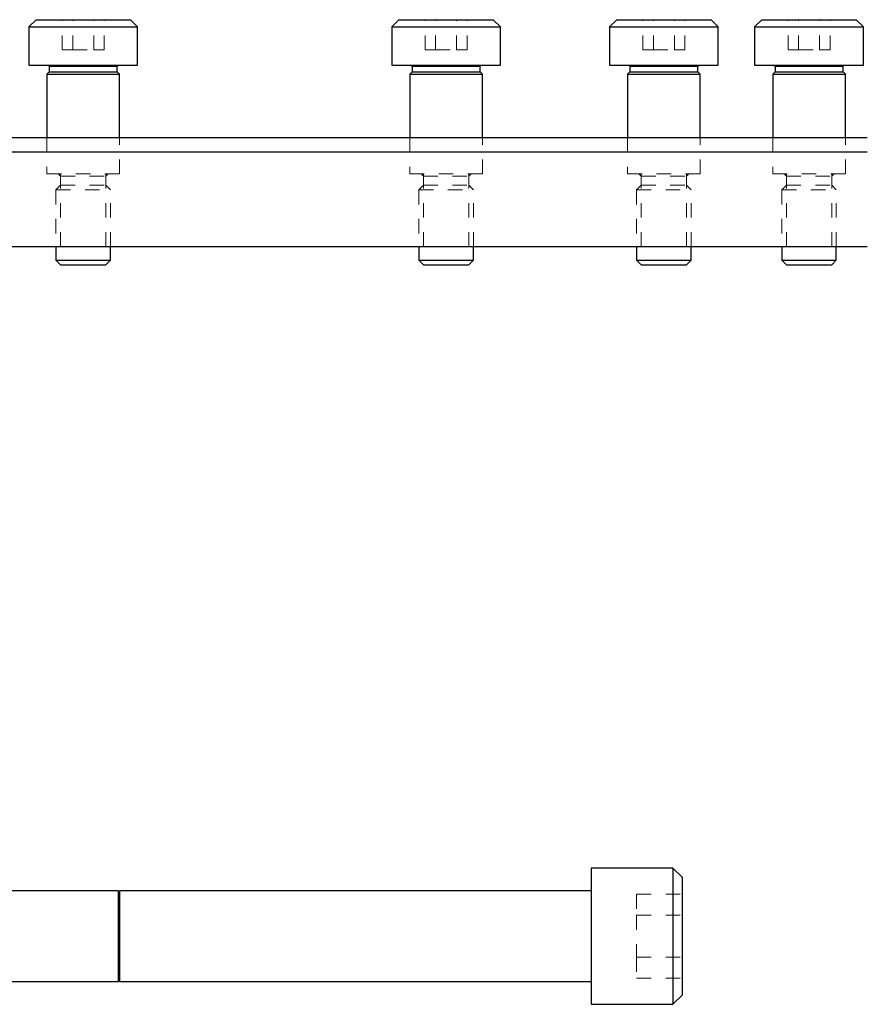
# Model space of a CAD drawing. Header units: inches. Extents: x 1802 to 2468, y -208 to -72.
# Tile 317 of 595: x 2085.53 to 2091.35, y -119.17 to -112.38. Entities that reach past the tile are written whole.
import ezdxf

# ---------------------------------------------------------------- set-up
doc = ezdxf.new("R2010")
doc.units = ezdxf.units.IN
doc.header["$LTSCALE"] = 0.5
doc.header["$MEASUREMENT"] = 0
doc.linetypes.add('HIDDEN', pattern=[0.225, 0.15, -0.075])
doc.layers.add('RAI-M-S', color=8, linetype='Continuous')
doc.layers.add('SVD-M-S', color=8, linetype='Continuous')

msp = doc.modelspace()

# ---------------------------------------------------------------- linework, layer by layer
at = {"layer": 'RAI-M-S', "linetype": 'Continuous', "lineweight": 25}
for p, q in [((2085.30916, -113.19667), (2091.36416, -113.19667)), ((2091.36416, -113.29667), (2085.33916, -113.29667)), ((2085.33916, -113.94667), (2091.36416, -113.94667))]:
    msp.add_line(p, q, dxfattribs=at)
at = {"layer": 'RAI-M-S', "linetype": 'HIDDEN', "lineweight": 18}
for p, q in [((2085.71366, -113.19667), (2085.71366, -113.44667)), ((2086.21466, -113.44667), (2086.21466, -113.19667)), ((2088.21366, -113.19667), (2088.21366, -113.44667)), ((2088.71466, -113.44667), (2088.71466, -113.19667)), ((2089.71366, -113.19667), (2089.71366, -113.44667)), ((2090.21466, -113.44667), (2090.21466, -113.19667)), ((2090.71366, -113.19667), (2090.71366, -113.44667)), ((2091.21466, -113.44667), (2091.21466, -113.19667)), ((2084.46416, -113.29667), (2091.36416, -113.29667)), ((2085.71366, -113.44667), (2086.21466, -113.44667)), ((2085.80791, -113.44667), (2085.80791, -113.94667)), ((2086.12041, -113.94667), (2086.12041, -113.44667)), ((2088.21366, -113.44667), (2088.71466, -113.44667)), ((2088.30791, -113.44667), (2088.30791, -113.94667)), ((2088.62041, -113.94667), (2088.62041, -113.44667)), ((2089.71366, -113.44667), (2090.21466, -113.44667)), ((2089.80791, -113.44667), (2089.80791, -113.94667)), ((2090.12041, -113.94667), (2090.12041, -113.44667)), ((2090.71366, -113.44667), (2091.21466, -113.44667)), ((2090.80791, -113.44667), (2090.80791, -113.94667)), ((2091.12041, -113.94667), (2091.12041, -113.44667))]:
    msp.add_line(p, q, dxfattribs=at)
at = {"layer": 'SVD-M-S', "linetype": 'Continuous', "lineweight": 25}
for p, q in [((2085.63916, -112.38417), (2085.58916, -112.43417)), ((2085.63916, -112.38417), (2086.28916, -112.38417)), ((2086.33916, -112.43417), (2086.28916, -112.38417)), ((2088.13916, -112.38417), (2088.08916, -112.43417)), ((2088.13916, -112.38417), (2088.78916, -112.38417)), ((2088.83916, -112.43417), (2088.78916, -112.38417)), ((2089.63916, -112.38417), (2089.58916, -112.43417)), ((2089.63916, -112.38417), (2090.28916, -112.38417)), ((2090.33916, -112.43417), (2090.28916, -112.38417)), ((2090.63916, -112.38417), (2090.58916, -112.43417)), ((2090.63916, -112.38417), (2091.28916, -112.38417)), ((2091.33916, -112.43417), (2091.28916, -112.38417)), ((2085.58916, -112.43417), (2085.58916, -112.69667)), ((2085.58916, -112.43417), (2086.33916, -112.43417)), ((2086.33916, -112.69667), (2086.33916, -112.43417)), ((2088.08916, -112.43417), (2088.08916, -112.69667)), ((2088.08916, -112.43417), (2088.83916, -112.43417)), ((2088.83916, -112.69667), (2088.83916, -112.43417)), ((2089.58916, -112.43417), (2089.58916, -112.69667)), ((2089.58916, -112.43417), (2090.33916, -112.43417)), ((2090.33916, -112.69667), (2090.33916, -112.43417)), ((2090.58916, -112.43417), (2090.58916, -112.69667)), ((2090.58916, -112.43417), (2091.33916, -112.43417)), ((2091.33916, -112.69667), (2091.33916, -112.43417)), ((2085.58916, -112.69667), (2086.33916, -112.69667)), ((2085.72197, -112.69667), (2085.72978, -112.70449)), ((2086.19853, -112.70449), (2086.20635, -112.69667)), ((2088.08916, -112.69667), (2088.83916, -112.69667)), ((2088.22197, -112.69667), (2088.22978, -112.70449)), ((2088.69853, -112.70449), (2088.70635, -112.69667)), ((2089.58916, -112.69667), (2090.33916, -112.69667)), ((2089.72197, -112.69667), (2089.72978, -112.70449)), ((2090.19853, -112.70449), (2090.20635, -112.69667)), ((2090.58916, -112.69667), (2091.33916, -112.69667)), ((2090.72197, -112.69667), (2090.72978, -112.70449)), ((2091.19853, -112.70449), (2091.20635, -112.69667)), ((2085.72978, -112.74355), (2085.71416, -112.75917)), ((2085.71416, -112.75917), (2085.71416, -113.19667)), ((2085.71416, -112.75917), (2086.21416, -112.75917)), ((2085.72978, -112.70449), (2085.72978, -112.74355)), ((2085.72978, -112.70449), (2086.19853, -112.70449)), ((2085.72978, -112.74355), (2086.19853, -112.74355)), ((2086.19853, -112.74355), (2086.19853, -112.70449)), ((2086.21416, -112.75917), (2086.19853, -112.74355)), ((2086.21416, -113.19667), (2086.21416, -112.75917)), ((2088.22978, -112.74355), (2088.21416, -112.75917)), ((2088.21416, -112.75917), (2088.21416, -113.19667)), ((2088.21416, -112.75917), (2088.71416, -112.75917)), ((2088.22978, -112.70449), (2088.22978, -112.74355)), ((2088.22978, -112.70449), (2088.69853, -112.70449)), ((2088.22978, -112.74355), (2088.69853, -112.74355)), ((2088.69853, -112.74355), (2088.69853, -112.70449)), ((2088.71416, -112.75917), (2088.69853, -112.74355)), ((2088.71416, -113.19667), (2088.71416, -112.75917)), ((2089.72978, -112.74355), (2089.71416, -112.75917)), ((2089.71416, -112.75917), (2089.71416, -113.19667)), ((2089.71416, -112.75917), (2090.21416, -112.75917)), ((2089.72978, -112.70449), (2089.72978, -112.74355)), ((2089.72978, -112.70449), (2090.19853, -112.70449)), ((2089.72978, -112.74355), (2090.19853, -112.74355)), ((2090.19853, -112.74355), (2090.19853, -112.70449)), ((2090.21416, -112.75917), (2090.19853, -112.74355)), ((2090.21416, -113.19667), (2090.21416, -112.75917)), ((2090.72978, -112.74355), (2090.71416, -112.75917)), ((2090.71416, -112.75917), (2090.71416, -113.19667)), ((2090.71416, -112.75917), (2091.21416, -112.75917)), ((2090.72978, -112.70449), (2090.72978, -112.74355)), ((2090.72978, -112.70449), (2091.19853, -112.70449)), ((2090.72978, -112.74355), (2091.19853, -112.74355)), ((2091.19853, -112.74355), (2091.19853, -112.70449)), ((2091.21416, -112.75917), (2091.19853, -112.74355)), ((2091.21416, -113.19667), (2091.21416, -112.75917)), ((2085.77666, -113.94667), (2085.77666, -114.04042)), ((2086.15166, -114.04042), (2086.15166, -113.94667)), ((2088.27666, -113.94667), (2088.27666, -114.04042)), ((2088.65166, -114.04042), (2088.65166, -113.94667)), ((2089.77666, -113.94667), (2089.77666, -114.04042)), ((2090.15166, -114.04042), (2090.15166, -113.94667)), ((2090.77666, -113.94667), (2090.77666, -114.04042)), ((2091.15166, -114.04042), (2091.15166, -113.94667)), ((2085.77666, -114.04042), (2085.80791, -114.07167)), ((2085.77666, -114.04042), (2086.15166, -114.04042)), ((2086.12041, -114.07167), (2086.15166, -114.04042)), ((2088.27666, -114.04042), (2088.30791, -114.07167)), ((2088.27666, -114.04042), (2088.65166, -114.04042)), ((2088.62041, -114.07167), (2088.65166, -114.04042)), ((2089.77666, -114.04042), (2089.80791, -114.07167)), ((2089.77666, -114.04042), (2090.15166, -114.04042)), ((2090.12041, -114.07167), (2090.15166, -114.04042)), ((2090.77666, -114.04042), (2090.80791, -114.07167)), ((2090.77666, -114.04042), (2091.15166, -114.04042)), ((2091.12041, -114.07167), (2091.15166, -114.04042)), ((2085.80791, -114.07167), (2086.12041, -114.07167)), ((2088.30791, -114.07167), (2088.62041, -114.07167)), ((2089.80791, -114.07167), (2090.12041, -114.07167)), ((2090.80791, -114.07167), (2091.12041, -114.07167)), ((2090.02666, -118.22792), (2089.46416, -118.22792)), ((2089.46416, -118.22792), (2089.46416, -119.16542)), ((2090.08916, -118.29042), (2090.02666, -118.22792)), ((2090.02666, -118.22792), (2090.02666, -119.16542)), ((2090.08916, -118.29042), (2090.08916, -119.10292)), ((2086.20523, -118.38417), (2085.46416, -118.38417)), ((2086.21224, -118.40343), (2086.20523, -118.38417)), ((2086.20523, -118.38417), (2086.20523, -119.00917)), ((2089.46416, -118.38417), (2086.21377, -118.38417)), ((2086.21377, -118.38417), (2086.21377, -119.00917)), ((2086.21224, -118.40343), (2086.21224, -118.98992)), ((2085.46416, -119.00917), (2086.20523, -119.00917)), ((2086.20523, -119.00917), (2086.21224, -118.98992)), ((2086.21377, -119.00917), (2089.46416, -119.00917)), ((2090.02666, -119.16542), (2090.08916, -119.10292)), ((2089.46416, -119.16542), (2090.02666, -119.16542))]:
    msp.add_line(p, q, dxfattribs=at)
at = {"layer": 'SVD-M-S', "linetype": 'HIDDEN', "lineweight": 18}
for p, q in [((2085.81982, -112.59251), (2085.81982, -112.38417)), ((2085.89199, -112.59251), (2085.89199, -112.38417)), ((2086.03633, -112.59251), (2086.03633, -112.38417)), ((2086.1085, -112.59251), (2086.1085, -112.38417)), ((2088.31982, -112.59251), (2088.31982, -112.38417)), ((2088.39199, -112.59251), (2088.39199, -112.38417)), ((2088.53633, -112.59251), (2088.53633, -112.38417)), ((2088.6085, -112.59251), (2088.6085, -112.38417)), ((2089.81982, -112.59251), (2089.81982, -112.38417)), ((2089.89199, -112.59251), (2089.89199, -112.38417)), ((2090.03633, -112.59251), (2090.03633, -112.38417)), ((2090.1085, -112.59251), (2090.1085, -112.38417)), ((2090.81982, -112.59251), (2090.81982, -112.38417)), ((2090.89199, -112.59251), (2090.89199, -112.38417)), ((2091.03633, -112.59251), (2091.03633, -112.38417)), ((2091.1085, -112.59251), (2091.1085, -112.38417)), ((2085.81982, -112.59251), (2085.89199, -112.59251)), ((2085.89199, -112.59251), (2086.03633, -112.59251)), ((2086.03633, -112.59251), (2086.1085, -112.59251)), ((2088.31982, -112.59251), (2088.39199, -112.59251)), ((2088.39199, -112.59251), (2088.53633, -112.59251)), ((2088.53633, -112.59251), (2088.6085, -112.59251)), ((2089.81982, -112.59251), (2089.89199, -112.59251)), ((2089.89199, -112.59251), (2090.03633, -112.59251)), ((2090.03633, -112.59251), (2090.1085, -112.59251)), ((2090.81982, -112.59251), (2090.89199, -112.59251)), ((2090.89199, -112.59251), (2091.03633, -112.59251)), ((2091.03633, -112.59251), (2091.1085, -112.59251)), ((2085.71416, -113.19667), (2085.71416, -113.44667)), ((2086.21416, -113.44667), (2086.21416, -113.19667)), ((2088.21416, -113.19667), (2088.21416, -113.44667)), ((2088.71416, -113.44667), (2088.71416, -113.19667)), ((2089.71416, -113.19667), (2089.71416, -113.44667)), ((2090.21416, -113.44667), (2090.21416, -113.19667)), ((2090.71416, -113.19667), (2090.71416, -113.44667)), ((2091.21416, -113.44667), (2091.21416, -113.19667)), ((2085.79228, -113.44667), (2085.80791, -113.4623)), ((2086.12041, -113.4623), (2086.13603, -113.44667)), ((2088.29228, -113.44667), (2088.30791, -113.4623)), ((2088.62041, -113.4623), (2088.63603, -113.44667)), ((2089.79228, -113.44667), (2089.80791, -113.4623)), ((2090.12041, -113.4623), (2090.13603, -113.44667)), ((2090.79228, -113.44667), (2090.80791, -113.4623)), ((2091.12041, -113.4623), (2091.13603, -113.44667)), ((2085.80791, -113.4623), (2086.12041, -113.4623)), ((2085.80791, -113.4623), (2085.80791, -113.5248)), ((2086.12041, -113.5248), (2086.12041, -113.4623)), ((2088.30791, -113.4623), (2088.62041, -113.4623)), ((2088.30791, -113.4623), (2088.30791, -113.5248)), ((2088.62041, -113.5248), (2088.62041, -113.4623)), ((2089.80791, -113.4623), (2090.12041, -113.4623)), ((2089.80791, -113.4623), (2089.80791, -113.5248)), ((2090.12041, -113.5248), (2090.12041, -113.4623)), ((2090.80791, -113.4623), (2091.12041, -113.4623)), ((2090.80791, -113.4623), (2090.80791, -113.5248)), ((2091.12041, -113.5248), (2091.12041, -113.4623)), ((2085.80791, -113.5248), (2085.77666, -113.55605)), ((2085.77666, -113.55605), (2086.15166, -113.55605)), ((2085.77666, -113.55605), (2085.77666, -113.94667)), ((2085.80791, -113.5248), (2086.12041, -113.5248)), ((2086.15166, -113.55605), (2086.12041, -113.5248)), ((2086.15166, -113.94667), (2086.15166, -113.55605)), ((2088.30791, -113.5248), (2088.27666, -113.55605)), ((2088.27666, -113.55605), (2088.65166, -113.55605)), ((2088.27666, -113.55605), (2088.27666, -113.94667)), ((2088.30791, -113.5248), (2088.62041, -113.5248)), ((2088.65166, -113.55605), (2088.62041, -113.5248)), ((2088.65166, -113.94667), (2088.65166, -113.55605)), ((2089.80791, -113.5248), (2089.77666, -113.55605)), ((2089.77666, -113.55605), (2090.15166, -113.55605)), ((2089.77666, -113.55605), (2089.77666, -113.94667)), ((2089.80791, -113.5248), (2090.12041, -113.5248)), ((2090.15166, -113.55605), (2090.12041, -113.5248)), ((2090.15166, -113.94667), (2090.15166, -113.55605)), ((2090.80791, -113.5248), (2090.77666, -113.55605)), ((2090.77666, -113.55605), (2091.15166, -113.55605)), ((2090.77666, -113.55605), (2090.77666, -113.94667)), ((2090.80791, -113.5248), (2091.12041, -113.5248)), ((2091.15166, -113.55605), (2091.12041, -113.5248)), ((2091.15166, -113.94667), (2091.15166, -113.55605)), ((2086.21224, -118.98992), (2086.21224, -118.40343)), ((2089.77666, -118.408), (2089.77666, -118.55234)), ((2089.77666, -118.408), (2090.08916, -118.408)), ((2089.77666, -118.55234), (2090.08916, -118.55234)), ((2089.77666, -118.55234), (2089.77666, -118.84101)), ((2089.77666, -118.84101), (2090.08916, -118.84101)), ((2089.77666, -118.84101), (2089.77666, -118.98535)), ((2089.77666, -118.98535), (2090.08916, -118.98535))]:
    msp.add_line(p, q, dxfattribs=at)
at = {"layer": 'SVD-M-S', "linetype": 'Continuous', "lineweight": 25}
for centre, start, end in [((2086.21298, -118.40316), 200, 0), ((2086.21298, -118.99019), 0, 160)]:
    msp.add_arc(centre, 0.000787, start, end, dxfattribs=at)

doc.saveas('drawing.dxf')
